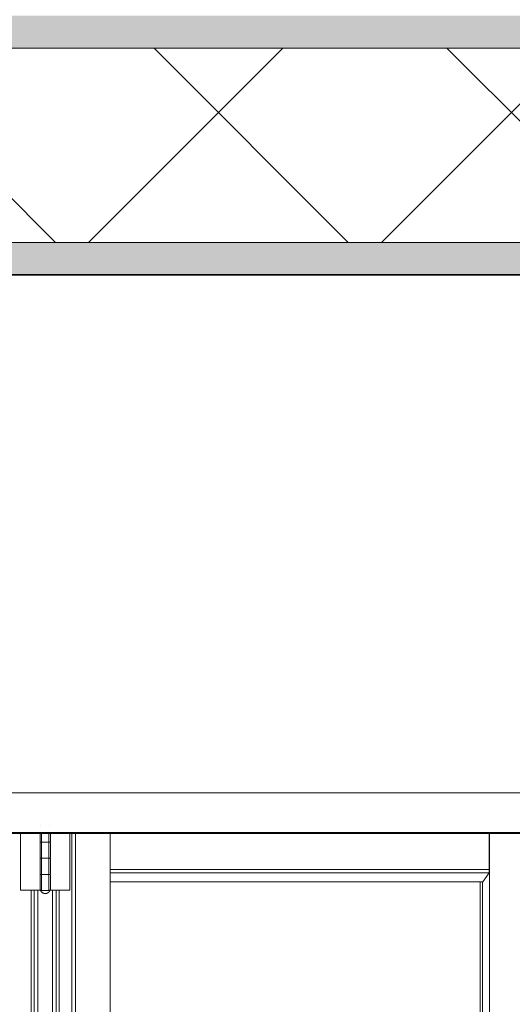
# Model space of a CAD drawing. Header units: inches. Extents: x 424 to 2043, y -237 to 445.
# Tile 873 of 965: x 879.451 to 880.212, y 227.171 to 228.691. Entities that reach past the tile are written whole.
import ezdxf

# ---------------------------------------------------------------- set-up
doc = ezdxf.new("R2010")
doc.units = ezdxf.units.IN
doc.header["$MEASUREMENT"] = 0
for name, color, linetype, lineweight in [('A-DOOR', 31, 'Continuous', 9), ('A-FLOR', 192, 'Continuous', 9), ('A-FLOR-MCUT', 51, 'Continuous', 9), ('A-FLOR-PATT', 8, 'Continuous', 35), ('A-WALL', 113, 'Continuous', 9)]:
    doc.layers.add(name, color=color, linetype=linetype, lineweight=lineweight)

# ---------------------------------------------------------------- blocks, each defined once
blk = doc.blocks.new('5-panel_Bi-fold_external_door_10806 - Type 1-V68-Section 1')
at = {"layer": 'A-DOOR'}
for p, q in [((-98.9014, 12.4), (-94.3983, 12.4)), ((-97.4029, 12.349), (-97.4029, 12.349)), ((-97.3889, 12.349), (-97.3889, 12.349)), ((-98.9014, 12.339), (-94.3983, 12.339)), ((-98.9014, 12.337), (-94.3983, 12.337)), ((-97.434, 12.25), (-97.434, 12.3378)), ((-97.4039, 12.3378), (-97.4039, 12.325)), ((-97.4017, 12.3378), (-97.4017, 12.25)), ((-97.3901, 12.25), (-97.3901, 12.3378)), ((-97.3879, 12.325), (-97.3879, 12.3378)), ((-97.3578, 12.3378), (-97.3578, 12.25)), ((-97.355, 9.6), (-97.355, 12.3378)), ((-97.3493, 12.3378), (-97.3493, 9.6)), ((-97.2956, 12.3378), (-97.2956, 9.6)), ((-96.71, 12.3381), (-96.71, 12.2816)), ((-96.7093, 9.6), (-96.7093, 12.3381)), ((-97.4039, 12.323), (-97.4039, 12.3)), ((-97.3959, 12.324), (-97.4018, 12.324)), ((-97.4018, 12.324), (-97.3959, 12.324)), ((-97.3959, 12.324), (-97.39, 12.324)), ((-97.39, 12.324), (-97.3959, 12.324)), ((-97.3879, 12.3), (-97.3879, 12.323)), ((-97.4039, 12.298), (-97.4039, 12.275)), ((-97.3959, 12.299), (-97.4018, 12.299)), ((-97.4018, 12.299), (-97.3959, 12.299)), ((-97.3959, 12.299), (-97.39, 12.299)), ((-97.39, 12.299), (-97.3959, 12.299)), ((-97.3879, 12.275), (-97.3879, 12.298)), ((-97.4039, 12.273), (-97.4039, 12.25)), ((-97.3959, 12.274), (-97.4018, 12.274)), ((-97.4018, 12.274), (-97.3959, 12.274)), ((-97.3959, 12.274), (-97.39, 12.274)), ((-97.39, 12.274), (-97.3959, 12.274)), ((-97.3879, 12.25), (-97.3879, 12.273)), ((-97.2956, 12.2816), (-96.71, 12.2816)), ((-97.2956, 12.2766), (-96.71, 12.2766)), ((-96.71, 12.2766), (-96.7198, 12.2627)), ((-96.71, 12.2816), (-96.71, 12.2766)), ((-97.2956, 12.2627), (-96.7198, 12.2627)), ((-96.724, 9.7018), (-96.724, 12.2627)), ((-96.7204, 9.7018), (-96.7204, 12.2627)), ((-97.4322, 12.25), (-97.434, 12.25)), ((-97.4301, 12.25), (-97.4322, 12.25)), ((-97.419, 12.25), (-97.4301, 12.25)), ((-97.4167, 12.25), (-97.419, 12.25)), ((-97.4177, 9.685), (-97.4177, 12.25)), ((-97.4144, 12.25), (-97.4167, 12.25)), ((-97.4128, 12.25), (-97.4144, 12.25)), ((-97.4071, 12.25), (-97.4128, 12.25)), ((-97.4128, 9.685), (-97.4128, 12.25)), ((-97.4017, 12.25), (-97.4071, 12.25)), ((-97.4071, 9.685), (-97.4071, 12.25)), ((-97.3959, 12.249), (-97.402, 12.249)), ((-97.3898, 12.249), (-97.3959, 12.249)), ((-97.3847, 12.25), (-97.3901, 12.25)), ((-97.379, 12.25), (-97.3847, 12.25)), ((-97.3847, 12.25), (-97.3847, 9.685)), ((-97.3774, 12.25), (-97.379, 12.25)), ((-97.379, 12.25), (-97.379, 9.685)), ((-97.3751, 12.25), (-97.3774, 12.25)), ((-97.3728, 12.25), (-97.3751, 12.25)), ((-97.3741, 12.25), (-97.3741, 9.685)), ((-97.3617, 12.25), (-97.3728, 12.25)), ((-97.3596, 12.25), (-97.3617, 12.25)), ((-97.3578, 12.25), (-97.3596, 12.25))]:
    blk.add_line(p, q, dxfattribs=at)
at = {"layer": 'A-DOOR', "flags": 128}
for points in [[(-97.4029, 12.324), (-97.4029, 12.324), (-97.403, 12.324), (-97.403, 12.324), (-97.4031, 12.324), (-97.4031, 12.324), (-97.4031, 12.324), (-97.4032, 12.324), (-97.4032, 12.3241), (-97.4033, 12.3241), (-97.4033, 12.3241), (-97.4033, 12.3241), (-97.4034, 12.3241), (-97.4034, 12.3241), (-97.4034, 12.3242), (-97.4035, 12.3242), (-97.4035, 12.3242), (-97.4035, 12.3242), (-97.4036, 12.3242), (-97.4036, 12.3243), (-97.4036, 12.3243), (-97.4036, 12.3243), (-97.4037, 12.3244), (-97.4037, 12.3244), (-97.4037, 12.3244), (-97.4037, 12.3245), (-97.4038, 12.3245), (-97.4038, 12.3245), (-97.4038, 12.3246), (-97.4038, 12.3246), (-97.4038, 12.3246), (-97.4038, 12.3247), (-97.4039, 12.3247), (-97.4039, 12.3248), (-97.4039, 12.3248), (-97.4039, 12.3248), (-97.4039, 12.3249), (-97.4039, 12.3249), (-97.4039, 12.3249), (-97.4039, 12.325), (-97.4039, 12.325)], [(-97.4039, 12.323), (-97.4039, 12.323), (-97.4039, 12.3231), (-97.4039, 12.3231), (-97.4039, 12.3232), (-97.4039, 12.3232), (-97.4039, 12.3232), (-97.4039, 12.3233), (-97.4038, 12.3233), (-97.4038, 12.3234), (-97.4038, 12.3234), (-97.4038, 12.3234), (-97.4038, 12.3235), (-97.4038, 12.3235), (-97.4037, 12.3235), (-97.4037, 12.3236), (-97.4037, 12.3236), (-97.4037, 12.3236), (-97.4037, 12.3237), (-97.4036, 12.3237), (-97.4036, 12.3237), (-97.4036, 12.3237), (-97.4035, 12.3238), (-97.4035, 12.3238), (-97.4035, 12.3238), (-97.4034, 12.3238), (-97.4034, 12.3239), (-97.4034, 12.3239), (-97.4033, 12.3239), (-97.4033, 12.3239), (-97.4033, 12.3239), (-97.4032, 12.3239), (-97.4032, 12.324), (-97.4031, 12.324), (-97.4031, 12.324), (-97.4031, 12.324), (-97.403, 12.324), (-97.403, 12.324), (-97.403, 12.324), (-97.4029, 12.324), (-97.4029, 12.324)], [(-97.3959, 12.324), (-97.3962, 12.324), (-97.3965, 12.324), (-97.3967, 12.324), (-97.397, 12.324), (-97.3973, 12.324), (-97.3976, 12.324), (-97.3978, 12.324), (-97.3981, 12.324), (-97.3984, 12.324), (-97.3986, 12.324), (-97.3989, 12.324), (-97.3991, 12.324), (-97.3994, 12.324), (-97.3996, 12.324), (-97.3999, 12.324), (-97.4001, 12.324), (-97.4003, 12.324), (-97.4005, 12.324), (-97.4007, 12.324), (-97.4009, 12.324), (-97.4011, 12.324), (-97.4013, 12.324), (-97.4015, 12.324), (-97.4016, 12.324), (-97.4018, 12.324), (-97.4019, 12.324), (-97.4021, 12.324), (-97.4022, 12.324), (-97.4023, 12.324), (-97.4024, 12.324), (-97.4025, 12.324), (-97.4026, 12.324), (-97.4027, 12.324), (-97.4027, 12.324), (-97.4028, 12.324), (-97.4028, 12.324), (-97.4029, 12.324), (-97.4029, 12.324), (-97.4029, 12.324)], [(-97.4029, 12.324), (-97.4029, 12.324), (-97.4029, 12.324), (-97.4028, 12.324), (-97.4028, 12.324), (-97.4028, 12.324), (-97.4027, 12.324), (-97.4026, 12.324), (-97.4025, 12.324), (-97.4025, 12.324), (-97.4023, 12.324), (-97.4022, 12.324), (-97.4021, 12.324), (-97.402, 12.324), (-97.4018, 12.324)], [(-97.3959, 12.324), (-97.3962, 12.324), (-97.3965, 12.324), (-97.3967, 12.324), (-97.397, 12.324), (-97.3973, 12.324), (-97.3976, 12.324), (-97.3978, 12.324), (-97.3981, 12.324), (-97.3984, 12.324), (-97.3986, 12.324), (-97.3989, 12.324), (-97.3991, 12.324), (-97.3994, 12.324), (-97.3996, 12.324), (-97.3999, 12.324), (-97.4001, 12.324), (-97.4003, 12.324), (-97.4005, 12.324), (-97.4007, 12.324), (-97.4009, 12.324), (-97.4011, 12.324), (-97.4013, 12.324), (-97.4015, 12.324), (-97.4016, 12.324), (-97.4018, 12.324), (-97.4019, 12.324), (-97.4021, 12.324), (-97.4022, 12.324), (-97.4023, 12.324), (-97.4024, 12.324), (-97.4025, 12.324), (-97.4026, 12.324), (-97.4027, 12.324), (-97.4027, 12.324), (-97.4028, 12.324), (-97.4028, 12.324), (-97.4029, 12.324), (-97.4029, 12.324), (-97.4029, 12.324)], [(-97.4029, 12.324), (-97.4029, 12.324), (-97.4029, 12.324), (-97.4028, 12.324), (-97.4028, 12.324), (-97.4028, 12.324), (-97.4027, 12.324), (-97.4026, 12.324), (-97.4025, 12.324), (-97.4025, 12.324), (-97.4023, 12.324), (-97.4022, 12.324), (-97.4021, 12.324), (-97.402, 12.324), (-97.4018, 12.324), (-97.4017, 12.324), (-97.4015, 12.324), (-97.4013, 12.324), (-97.4012, 12.324), (-97.401, 12.324), (-97.4008, 12.324), (-97.4006, 12.324), (-97.4004, 12.324), (-97.4001, 12.324), (-97.3999, 12.324), (-97.3997, 12.324), (-97.3994, 12.324), (-97.3992, 12.324), (-97.3989, 12.324), (-97.3987, 12.324), (-97.3984, 12.324), (-97.3982, 12.324), (-97.3979, 12.324), (-97.3976, 12.324), (-97.3974, 12.324), (-97.3971, 12.324), (-97.3968, 12.324), (-97.3965, 12.324), (-97.3963, 12.324), (-97.396, 12.324), (-97.3959, 12.324)], [(-97.4017, 12.324), (-97.4015, 12.324), (-97.4013, 12.324), (-97.4012, 12.324), (-97.401, 12.324), (-97.4008, 12.324), (-97.4006, 12.324), (-97.4004, 12.324), (-97.4001, 12.324), (-97.3999, 12.324), (-97.3997, 12.324), (-97.3994, 12.324), (-97.3992, 12.324), (-97.3989, 12.324), (-97.3987, 12.324), (-97.3984, 12.324), (-97.3982, 12.324), (-97.3979, 12.324), (-97.3976, 12.324), (-97.3974, 12.324), (-97.3971, 12.324), (-97.3968, 12.324), (-97.3965, 12.324), (-97.3963, 12.324), (-97.396, 12.324), (-97.3959, 12.324)], [(-97.3959, 12.324), (-97.3956, 12.324), (-97.3953, 12.324), (-97.3951, 12.324), (-97.3948, 12.324), (-97.3945, 12.324), (-97.3942, 12.324), (-97.394, 12.324), (-97.3937, 12.324), (-97.3934, 12.324), (-97.3932, 12.324), (-97.3929, 12.324), (-97.3927, 12.324), (-97.3924, 12.324), (-97.3922, 12.324), (-97.3919, 12.324), (-97.3917, 12.324), (-97.3915, 12.324), (-97.3913, 12.324), (-97.3911, 12.324), (-97.3909, 12.324), (-97.3907, 12.324), (-97.3905, 12.324), (-97.3903, 12.324), (-97.3902, 12.324), (-97.39, 12.324), (-97.3899, 12.324), (-97.3897, 12.324), (-97.3896, 12.324), (-97.3895, 12.324), (-97.3894, 12.324), (-97.3893, 12.324), (-97.3892, 12.324), (-97.3891, 12.324), (-97.3891, 12.324), (-97.389, 12.324), (-97.389, 12.324), (-97.3889, 12.324), (-97.3889, 12.324), (-97.3889, 12.324)], [(-97.3889, 12.324), (-97.3889, 12.324), (-97.3889, 12.324), (-97.3889, 12.324), (-97.389, 12.324), (-97.389, 12.324), (-97.3891, 12.324), (-97.3892, 12.324), (-97.3893, 12.324), (-97.3893, 12.324), (-97.3895, 12.324), (-97.3896, 12.324), (-97.3897, 12.324), (-97.3898, 12.324), (-97.39, 12.324), (-97.3901, 12.324), (-97.3903, 12.324), (-97.3905, 12.324), (-97.3906, 12.324), (-97.3908, 12.324), (-97.391, 12.324), (-97.3912, 12.324), (-97.3914, 12.324), (-97.3917, 12.324), (-97.3919, 12.324), (-97.3921, 12.324), (-97.3924, 12.324), (-97.3926, 12.324), (-97.3928, 12.324), (-97.3931, 12.324), (-97.3934, 12.324), (-97.3936, 12.324), (-97.3939, 12.324), (-97.3942, 12.324), (-97.3944, 12.324), (-97.3947, 12.324), (-97.395, 12.324), (-97.3953, 12.324), (-97.3955, 12.324), (-97.3958, 12.324), (-97.3959, 12.324)], [(-97.3959, 12.324), (-97.3956, 12.324), (-97.3953, 12.324), (-97.3951, 12.324), (-97.3948, 12.324), (-97.3945, 12.324), (-97.3942, 12.324), (-97.394, 12.324), (-97.3937, 12.324), (-97.3934, 12.324), (-97.3932, 12.324), (-97.3929, 12.324), (-97.3927, 12.324), (-97.3924, 12.324), (-97.3922, 12.324), (-97.3919, 12.324), (-97.3917, 12.324), (-97.3915, 12.324), (-97.3913, 12.324), (-97.3911, 12.324), (-97.3909, 12.324), (-97.3907, 12.324), (-97.3905, 12.324), (-97.3903, 12.324), (-97.3902, 12.324), (-97.39, 12.324), (-97.3899, 12.324), (-97.3897, 12.324), (-97.3896, 12.324), (-97.3895, 12.324), (-97.3894, 12.324), (-97.3893, 12.324), (-97.3892, 12.324), (-97.3891, 12.324), (-97.3891, 12.324), (-97.389, 12.324), (-97.389, 12.324), (-97.3889, 12.324), (-97.3889, 12.324), (-97.3889, 12.324)], [(-97.3901, 12.324), (-97.3903, 12.324), (-97.3905, 12.324), (-97.3906, 12.324), (-97.3908, 12.324), (-97.391, 12.324), (-97.3912, 12.324), (-97.3914, 12.324), (-97.3917, 12.324), (-97.3919, 12.324), (-97.3921, 12.324), (-97.3924, 12.324), (-97.3926, 12.324), (-97.3928, 12.324), (-97.3931, 12.324), (-97.3934, 12.324), (-97.3936, 12.324), (-97.3939, 12.324), (-97.3942, 12.324), (-97.3944, 12.324), (-97.3947, 12.324), (-97.395, 12.324), (-97.3953, 12.324), (-97.3955, 12.324), (-97.3958, 12.324), (-97.3959, 12.324)], [(-97.3889, 12.324), (-97.3889, 12.324), (-97.3889, 12.324), (-97.3889, 12.324), (-97.389, 12.324), (-97.389, 12.324), (-97.3891, 12.324), (-97.3892, 12.324), (-97.3893, 12.324), (-97.3893, 12.324), (-97.3895, 12.324), (-97.3896, 12.324), (-97.3897, 12.324), (-97.3898, 12.324), (-97.39, 12.324)], [(-97.3879, 12.325), (-97.3879, 12.325), (-97.3879, 12.3249), (-97.3879, 12.3249), (-97.3879, 12.3248), (-97.3879, 12.3248), (-97.3879, 12.3248), (-97.3879, 12.3247), (-97.388, 12.3247), (-97.388, 12.3246), (-97.388, 12.3246), (-97.388, 12.3246), (-97.388, 12.3245), (-97.388, 12.3245), (-97.3881, 12.3245), (-97.3881, 12.3244), (-97.3881, 12.3244), (-97.3881, 12.3244), (-97.3881, 12.3243), (-97.3882, 12.3243), (-97.3882, 12.3243), (-97.3882, 12.3243), (-97.3883, 12.3242), (-97.3883, 12.3242), (-97.3883, 12.3242), (-97.3884, 12.3242), (-97.3884, 12.3241), (-97.3884, 12.3241), (-97.3885, 12.3241), (-97.3885, 12.3241), (-97.3885, 12.3241), (-97.3886, 12.3241), (-97.3886, 12.324), (-97.3887, 12.324), (-97.3887, 12.324), (-97.3887, 12.324), (-97.3888, 12.324), (-97.3888, 12.324), (-97.3888, 12.324), (-97.3889, 12.324), (-97.3889, 12.324)], [(-97.3889, 12.324), (-97.3889, 12.324), (-97.3888, 12.324), (-97.3888, 12.324), (-97.3887, 12.324), (-97.3887, 12.324), (-97.3887, 12.324), (-97.3886, 12.324), (-97.3886, 12.3239), (-97.3885, 12.3239), (-97.3885, 12.3239), (-97.3885, 12.3239), (-97.3884, 12.3239), (-97.3884, 12.3239), (-97.3884, 12.3238), (-97.3883, 12.3238), (-97.3883, 12.3238), (-97.3883, 12.3238), (-97.3882, 12.3238), (-97.3882, 12.3237), (-97.3882, 12.3237), (-97.3882, 12.3237), (-97.3881, 12.3236), (-97.3881, 12.3236), (-97.3881, 12.3236), (-97.3881, 12.3235), (-97.388, 12.3235), (-97.388, 12.3235), (-97.388, 12.3234), (-97.388, 12.3234), (-97.388, 12.3234), (-97.388, 12.3233), (-97.3879, 12.3233), (-97.3879, 12.3232), (-97.3879, 12.3232), (-97.3879, 12.3232), (-97.3879, 12.3231), (-97.3879, 12.3231), (-97.3879, 12.3231), (-97.3879, 12.323), (-97.3879, 12.323)], [(-97.4029, 12.299), (-97.4029, 12.299), (-97.403, 12.299), (-97.403, 12.299), (-97.4031, 12.299), (-97.4031, 12.299), (-97.4031, 12.299), (-97.4032, 12.299), (-97.4032, 12.2991), (-97.4033, 12.2991), (-97.4033, 12.2991), (-97.4033, 12.2991), (-97.4034, 12.2991), (-97.4034, 12.2991), (-97.4034, 12.2992), (-97.4035, 12.2992), (-97.4035, 12.2992), (-97.4035, 12.2992), (-97.4036, 12.2992), (-97.4036, 12.2993), (-97.4036, 12.2993), (-97.4036, 12.2993), (-97.4037, 12.2994), (-97.4037, 12.2994), (-97.4037, 12.2994), (-97.4037, 12.2995), (-97.4038, 12.2995), (-97.4038, 12.2995), (-97.4038, 12.2996), (-97.4038, 12.2996), (-97.4038, 12.2996), (-97.4038, 12.2997), (-97.4039, 12.2997), (-97.4039, 12.2998), (-97.4039, 12.2998), (-97.4039, 12.2998), (-97.4039, 12.2999), (-97.4039, 12.2999), (-97.4039, 12.2999), (-97.4039, 12.3), (-97.4039, 12.3)], [(-97.4039, 12.298), (-97.4039, 12.298), (-97.4039, 12.2981), (-97.4039, 12.2981), (-97.4039, 12.2982), (-97.4039, 12.2982), (-97.4039, 12.2982), (-97.4039, 12.2983), (-97.4038, 12.2983), (-97.4038, 12.2984), (-97.4038, 12.2984), (-97.4038, 12.2984), (-97.4038, 12.2985), (-97.4038, 12.2985), (-97.4037, 12.2985), (-97.4037, 12.2986), (-97.4037, 12.2986), (-97.4037, 12.2986), (-97.4037, 12.2987), (-97.4036, 12.2987), (-97.4036, 12.2987), (-97.4036, 12.2987), (-97.4035, 12.2988), (-97.4035, 12.2988), (-97.4035, 12.2988), (-97.4034, 12.2988), (-97.4034, 12.2989), (-97.4034, 12.2989), (-97.4033, 12.2989), (-97.4033, 12.2989), (-97.4033, 12.2989), (-97.4032, 12.2989), (-97.4032, 12.299), (-97.4031, 12.299), (-97.4031, 12.299), (-97.4031, 12.299), (-97.403, 12.299), (-97.403, 12.299), (-97.403, 12.299), (-97.4029, 12.299), (-97.4029, 12.299)], [(-97.3959, 12.299), (-97.3962, 12.299), (-97.3965, 12.299), (-97.3967, 12.299), (-97.397, 12.299), (-97.3973, 12.299), (-97.3976, 12.299), (-97.3978, 12.299), (-97.3981, 12.299), (-97.3984, 12.299), (-97.3986, 12.299), (-97.3989, 12.299), (-97.3991, 12.299), (-97.3994, 12.299), (-97.3996, 12.299), (-97.3999, 12.299), (-97.4001, 12.299), (-97.4003, 12.299), (-97.4005, 12.299), (-97.4007, 12.299), (-97.4009, 12.299), (-97.4011, 12.299), (-97.4013, 12.299), (-97.4015, 12.299), (-97.4016, 12.299), (-97.4018, 12.299), (-97.4019, 12.299), (-97.4021, 12.299), (-97.4022, 12.299), (-97.4023, 12.299), (-97.4024, 12.299), (-97.4025, 12.299), (-97.4026, 12.299), (-97.4027, 12.299), (-97.4027, 12.299), (-97.4028, 12.299), (-97.4028, 12.299), (-97.4029, 12.299), (-97.4029, 12.299), (-97.4029, 12.299)], [(-97.4029, 12.299), (-97.4029, 12.299), (-97.4029, 12.299), (-97.4028, 12.299), (-97.4028, 12.299), (-97.4028, 12.299), (-97.4027, 12.299), (-97.4026, 12.299), (-97.4025, 12.299), (-97.4025, 12.299), (-97.4023, 12.299), (-97.4022, 12.299), (-97.4021, 12.299), (-97.402, 12.299), (-97.4018, 12.299)], [(-97.3959, 12.299), (-97.3962, 12.299), (-97.3965, 12.299), (-97.3967, 12.299), (-97.397, 12.299), (-97.3973, 12.299), (-97.3976, 12.299), (-97.3978, 12.299), (-97.3981, 12.299), (-97.3984, 12.299), (-97.3986, 12.299), (-97.3989, 12.299), (-97.3991, 12.299), (-97.3994, 12.299), (-97.3996, 12.299), (-97.3999, 12.299), (-97.4001, 12.299), (-97.4003, 12.299), (-97.4005, 12.299), (-97.4007, 12.299), (-97.4009, 12.299), (-97.4011, 12.299), (-97.4013, 12.299), (-97.4015, 12.299), (-97.4016, 12.299), (-97.4018, 12.299), (-97.4019, 12.299), (-97.4021, 12.299), (-97.4022, 12.299), (-97.4023, 12.299), (-97.4024, 12.299), (-97.4025, 12.299), (-97.4026, 12.299), (-97.4027, 12.299), (-97.4027, 12.299), (-97.4028, 12.299), (-97.4028, 12.299), (-97.4029, 12.299), (-97.4029, 12.299), (-97.4029, 12.299)], [(-97.4029, 12.299), (-97.4029, 12.299), (-97.4029, 12.299), (-97.4028, 12.299), (-97.4028, 12.299), (-97.4028, 12.299), (-97.4027, 12.299), (-97.4026, 12.299), (-97.4025, 12.299), (-97.4025, 12.299), (-97.4023, 12.299), (-97.4022, 12.299), (-97.4021, 12.299), (-97.402, 12.299), (-97.4018, 12.299), (-97.4017, 12.299), (-97.4015, 12.299), (-97.4013, 12.299), (-97.4012, 12.299), (-97.401, 12.299), (-97.4008, 12.299), (-97.4006, 12.299), (-97.4004, 12.299), (-97.4001, 12.299), (-97.3999, 12.299), (-97.3997, 12.299), (-97.3994, 12.299), (-97.3992, 12.299), (-97.3989, 12.299), (-97.3987, 12.299), (-97.3984, 12.299), (-97.3982, 12.299), (-97.3979, 12.299), (-97.3976, 12.299), (-97.3974, 12.299), (-97.3971, 12.299), (-97.3968, 12.299), (-97.3965, 12.299), (-97.3963, 12.299), (-97.396, 12.299), (-97.3959, 12.299)], [(-97.4017, 12.299), (-97.4015, 12.299), (-97.4013, 12.299), (-97.4012, 12.299), (-97.401, 12.299), (-97.4008, 12.299), (-97.4006, 12.299), (-97.4004, 12.299), (-97.4001, 12.299), (-97.3999, 12.299), (-97.3997, 12.299), (-97.3994, 12.299), (-97.3992, 12.299), (-97.3989, 12.299), (-97.3987, 12.299), (-97.3984, 12.299), (-97.3982, 12.299), (-97.3979, 12.299), (-97.3976, 12.299), (-97.3974, 12.299), (-97.3971, 12.299), (-97.3968, 12.299), (-97.3965, 12.299), (-97.3963, 12.299), (-97.396, 12.299), (-97.3959, 12.299)], [(-97.3959, 12.299), (-97.3956, 12.299), (-97.3953, 12.299), (-97.3951, 12.299), (-97.3948, 12.299), (-97.3945, 12.299), (-97.3942, 12.299), (-97.394, 12.299), (-97.3937, 12.299), (-97.3934, 12.299), (-97.3932, 12.299), (-97.3929, 12.299), (-97.3927, 12.299), (-97.3924, 12.299), (-97.3922, 12.299), (-97.3919, 12.299), (-97.3917, 12.299), (-97.3915, 12.299), (-97.3913, 12.299), (-97.3911, 12.299), (-97.3909, 12.299), (-97.3907, 12.299), (-97.3905, 12.299), (-97.3903, 12.299), (-97.3902, 12.299), (-97.39, 12.299), (-97.3899, 12.299), (-97.3897, 12.299), (-97.3896, 12.299), (-97.3895, 12.299), (-97.3894, 12.299), (-97.3893, 12.299), (-97.3892, 12.299), (-97.3891, 12.299), (-97.3891, 12.299), (-97.389, 12.299), (-97.389, 12.299), (-97.3889, 12.299), (-97.3889, 12.299), (-97.3889, 12.299)], [(-97.3889, 12.299), (-97.3889, 12.299), (-97.3889, 12.299), (-97.3889, 12.299), (-97.389, 12.299), (-97.389, 12.299), (-97.3891, 12.299), (-97.3892, 12.299), (-97.3893, 12.299), (-97.3893, 12.299), (-97.3895, 12.299), (-97.3896, 12.299), (-97.3897, 12.299), (-97.3898, 12.299), (-97.39, 12.299), (-97.3901, 12.299), (-97.3903, 12.299), (-97.3905, 12.299), (-97.3906, 12.299), (-97.3908, 12.299), (-97.391, 12.299), (-97.3912, 12.299), (-97.3914, 12.299), (-97.3917, 12.299), (-97.3919, 12.299), (-97.3921, 12.299), (-97.3924, 12.299), (-97.3926, 12.299), (-97.3928, 12.299), (-97.3931, 12.299), (-97.3934, 12.299), (-97.3936, 12.299), (-97.3939, 12.299), (-97.3942, 12.299), (-97.3944, 12.299), (-97.3947, 12.299), (-97.395, 12.299), (-97.3953, 12.299), (-97.3955, 12.299), (-97.3958, 12.299), (-97.3959, 12.299)], [(-97.3959, 12.299), (-97.3956, 12.299), (-97.3953, 12.299), (-97.3951, 12.299), (-97.3948, 12.299), (-97.3945, 12.299), (-97.3942, 12.299), (-97.394, 12.299), (-97.3937, 12.299), (-97.3934, 12.299), (-97.3932, 12.299), (-97.3929, 12.299), (-97.3927, 12.299), (-97.3924, 12.299), (-97.3922, 12.299), (-97.3919, 12.299), (-97.3917, 12.299), (-97.3915, 12.299), (-97.3913, 12.299), (-97.3911, 12.299), (-97.3909, 12.299), (-97.3907, 12.299), (-97.3905, 12.299), (-97.3903, 12.299), (-97.3902, 12.299), (-97.39, 12.299), (-97.3899, 12.299), (-97.3897, 12.299), (-97.3896, 12.299), (-97.3895, 12.299), (-97.3894, 12.299), (-97.3893, 12.299), (-97.3892, 12.299), (-97.3891, 12.299), (-97.3891, 12.299), (-97.389, 12.299), (-97.389, 12.299), (-97.3889, 12.299), (-97.3889, 12.299), (-97.3889, 12.299)], [(-97.3901, 12.299), (-97.3903, 12.299), (-97.3905, 12.299), (-97.3906, 12.299), (-97.3908, 12.299), (-97.391, 12.299), (-97.3912, 12.299), (-97.3914, 12.299), (-97.3917, 12.299), (-97.3919, 12.299), (-97.3921, 12.299), (-97.3924, 12.299), (-97.3926, 12.299), (-97.3928, 12.299), (-97.3931, 12.299), (-97.3934, 12.299), (-97.3936, 12.299), (-97.3939, 12.299), (-97.3942, 12.299), (-97.3944, 12.299), (-97.3947, 12.299), (-97.395, 12.299), (-97.3953, 12.299), (-97.3955, 12.299), (-97.3958, 12.299), (-97.3959, 12.299)], [(-97.3889, 12.299), (-97.3889, 12.299), (-97.3889, 12.299), (-97.3889, 12.299), (-97.389, 12.299), (-97.389, 12.299), (-97.3891, 12.299), (-97.3892, 12.299), (-97.3893, 12.299), (-97.3893, 12.299), (-97.3895, 12.299), (-97.3896, 12.299), (-97.3897, 12.299), (-97.3898, 12.299), (-97.39, 12.299)], [(-97.3879, 12.3), (-97.3879, 12.3), (-97.3879, 12.2999), (-97.3879, 12.2999), (-97.3879, 12.2998), (-97.3879, 12.2998), (-97.3879, 12.2998), (-97.3879, 12.2997), (-97.388, 12.2997), (-97.388, 12.2996), (-97.388, 12.2996), (-97.388, 12.2996), (-97.388, 12.2995), (-97.388, 12.2995), (-97.3881, 12.2995), (-97.3881, 12.2994), (-97.3881, 12.2994), (-97.3881, 12.2994), (-97.3881, 12.2993), (-97.3882, 12.2993), (-97.3882, 12.2993), (-97.3882, 12.2993), (-97.3883, 12.2992), (-97.3883, 12.2992), (-97.3883, 12.2992), (-97.3884, 12.2992), (-97.3884, 12.2991), (-97.3884, 12.2991), (-97.3885, 12.2991), (-97.3885, 12.2991), (-97.3885, 12.2991), (-97.3886, 12.2991), (-97.3886, 12.299), (-97.3887, 12.299), (-97.3887, 12.299), (-97.3887, 12.299), (-97.3888, 12.299), (-97.3888, 12.299), (-97.3888, 12.299), (-97.3889, 12.299), (-97.3889, 12.299)], [(-97.3889, 12.299), (-97.3889, 12.299), (-97.3888, 12.299), (-97.3888, 12.299), (-97.3887, 12.299), (-97.3887, 12.299), (-97.3887, 12.299), (-97.3886, 12.299), (-97.3886, 12.2989), (-97.3885, 12.2989), (-97.3885, 12.2989), (-97.3885, 12.2989), (-97.3884, 12.2989), (-97.3884, 12.2989), (-97.3884, 12.2988), (-97.3883, 12.2988), (-97.3883, 12.2988), (-97.3883, 12.2988), (-97.3882, 12.2988), (-97.3882, 12.2987), (-97.3882, 12.2987), (-97.3882, 12.2987), (-97.3881, 12.2986), (-97.3881, 12.2986), (-97.3881, 12.2986), (-97.3881, 12.2985), (-97.388, 12.2985), (-97.388, 12.2985), (-97.388, 12.2984), (-97.388, 12.2984), (-97.388, 12.2984), (-97.388, 12.2983), (-97.3879, 12.2983), (-97.3879, 12.2982), (-97.3879, 12.2982), (-97.3879, 12.2982), (-97.3879, 12.2981), (-97.3879, 12.2981), (-97.3879, 12.2981), (-97.3879, 12.298), (-97.3879, 12.298)], [(-97.4029, 12.274), (-97.4029, 12.274), (-97.403, 12.274), (-97.403, 12.274), (-97.4031, 12.274), (-97.4031, 12.274), (-97.4031, 12.274), (-97.4032, 12.274), (-97.4032, 12.2741), (-97.4033, 12.2741), (-97.4033, 12.2741), (-97.4033, 12.2741), (-97.4034, 12.2741), (-97.4034, 12.2741), (-97.4034, 12.2742), (-97.4035, 12.2742), (-97.4035, 12.2742), (-97.4035, 12.2742), (-97.4036, 12.2742), (-97.4036, 12.2743), (-97.4036, 12.2743), (-97.4036, 12.2743), (-97.4037, 12.2744), (-97.4037, 12.2744), (-97.4037, 12.2744), (-97.4037, 12.2745), (-97.4038, 12.2745), (-97.4038, 12.2745), (-97.4038, 12.2746), (-97.4038, 12.2746), (-97.4038, 12.2746), (-97.4038, 12.2747), (-97.4039, 12.2747), (-97.4039, 12.2748), (-97.4039, 12.2748), (-97.4039, 12.2748), (-97.4039, 12.2749), (-97.4039, 12.2749), (-97.4039, 12.2749), (-97.4039, 12.275), (-97.4039, 12.275)], [(-97.4039, 12.273), (-97.4039, 12.273), (-97.4039, 12.2731), (-97.4039, 12.2731), (-97.4039, 12.2732), (-97.4039, 12.2732), (-97.4039, 12.2732), (-97.4039, 12.2733), (-97.4038, 12.2733), (-97.4038, 12.2734), (-97.4038, 12.2734), (-97.4038, 12.2734), (-97.4038, 12.2735), (-97.4038, 12.2735), (-97.4037, 12.2735), (-97.4037, 12.2736), (-97.4037, 12.2736), (-97.4037, 12.2736), (-97.4037, 12.2737), (-97.4036, 12.2737), (-97.4036, 12.2737), (-97.4036, 12.2737), (-97.4035, 12.2738), (-97.4035, 12.2738), (-97.4035, 12.2738), (-97.4034, 12.2738), (-97.4034, 12.2739), (-97.4034, 12.2739), (-97.4033, 12.2739), (-97.4033, 12.2739), (-97.4033, 12.2739), (-97.4032, 12.2739), (-97.4032, 12.274), (-97.4031, 12.274), (-97.4031, 12.274), (-97.4031, 12.274), (-97.403, 12.274), (-97.403, 12.274), (-97.403, 12.274), (-97.4029, 12.274), (-97.4029, 12.274)], [(-97.3959, 12.274), (-97.3962, 12.274), (-97.3965, 12.274), (-97.3967, 12.274), (-97.397, 12.274), (-97.3973, 12.274), (-97.3976, 12.274), (-97.3978, 12.274), (-97.3981, 12.274), (-97.3984, 12.274), (-97.3986, 12.274), (-97.3989, 12.274), (-97.3991, 12.274), (-97.3994, 12.274), (-97.3996, 12.274), (-97.3999, 12.274), (-97.4001, 12.274), (-97.4003, 12.274), (-97.4005, 12.274), (-97.4007, 12.274), (-97.4009, 12.274), (-97.4011, 12.274), (-97.4013, 12.274), (-97.4015, 12.274), (-97.4016, 12.274), (-97.4018, 12.274), (-97.4019, 12.274), (-97.4021, 12.274), (-97.4022, 12.274), (-97.4023, 12.274), (-97.4024, 12.274), (-97.4025, 12.274), (-97.4026, 12.274), (-97.4027, 12.274), (-97.4027, 12.274), (-97.4028, 12.274), (-97.4028, 12.274), (-97.4029, 12.274), (-97.4029, 12.274), (-97.4029, 12.274)], [(-97.4029, 12.274), (-97.4029, 12.274), (-97.4029, 12.274), (-97.4028, 12.274), (-97.4028, 12.274), (-97.4028, 12.274), (-97.4027, 12.274), (-97.4026, 12.274), (-97.4025, 12.274), (-97.4025, 12.274), (-97.4023, 12.274), (-97.4022, 12.274), (-97.4021, 12.274), (-97.402, 12.274), (-97.4018, 12.274)], [(-97.3959, 12.274), (-97.3962, 12.274), (-97.3965, 12.274), (-97.3967, 12.274), (-97.397, 12.274), (-97.3973, 12.274), (-97.3976, 12.274), (-97.3978, 12.274), (-97.3981, 12.274), (-97.3984, 12.274), (-97.3986, 12.274), (-97.3989, 12.274), (-97.3991, 12.274), (-97.3994, 12.274), (-97.3996, 12.274), (-97.3999, 12.274), (-97.4001, 12.274), (-97.4003, 12.274), (-97.4005, 12.274), (-97.4007, 12.274), (-97.4009, 12.274), (-97.4011, 12.274), (-97.4013, 12.274), (-97.4015, 12.274), (-97.4016, 12.274), (-97.4018, 12.274), (-97.4019, 12.274), (-97.4021, 12.274), (-97.4022, 12.274), (-97.4023, 12.274), (-97.4024, 12.274), (-97.4025, 12.274), (-97.4026, 12.274), (-97.4027, 12.274), (-97.4027, 12.274), (-97.4028, 12.274), (-97.4028, 12.274), (-97.4029, 12.274), (-97.4029, 12.274), (-97.4029, 12.274)], [(-97.4029, 12.274), (-97.4029, 12.274), (-97.4029, 12.274), (-97.4028, 12.274), (-97.4028, 12.274), (-97.4028, 12.274), (-97.4027, 12.274), (-97.4026, 12.274), (-97.4025, 12.274), (-97.4025, 12.274), (-97.4023, 12.274), (-97.4022, 12.274), (-97.4021, 12.274), (-97.402, 12.274), (-97.4018, 12.274), (-97.4017, 12.274), (-97.4015, 12.274), (-97.4013, 12.274), (-97.4012, 12.274), (-97.401, 12.274), (-97.4008, 12.274), (-97.4006, 12.274), (-97.4004, 12.274), (-97.4001, 12.274), (-97.3999, 12.274), (-97.3997, 12.274), (-97.3994, 12.274), (-97.3992, 12.274), (-97.3989, 12.274), (-97.3987, 12.274), (-97.3984, 12.274), (-97.3982, 12.274), (-97.3979, 12.274), (-97.3976, 12.274), (-97.3974, 12.274), (-97.3971, 12.274), (-97.3968, 12.274), (-97.3965, 12.274), (-97.3963, 12.274), (-97.396, 12.274), (-97.3959, 12.274)], [(-97.4017, 12.274), (-97.4015, 12.274), (-97.4013, 12.274), (-97.4012, 12.274), (-97.401, 12.274), (-97.4008, 12.274), (-97.4006, 12.274), (-97.4004, 12.274), (-97.4001, 12.274), (-97.3999, 12.274), (-97.3997, 12.274), (-97.3994, 12.274), (-97.3992, 12.274), (-97.3989, 12.274), (-97.3987, 12.274), (-97.3984, 12.274), (-97.3982, 12.274), (-97.3979, 12.274), (-97.3976, 12.274), (-97.3974, 12.274), (-97.3971, 12.274), (-97.3968, 12.274), (-97.3965, 12.274), (-97.3963, 12.274), (-97.396, 12.274), (-97.3959, 12.274)], [(-97.3959, 12.274), (-97.3956, 12.274), (-97.3953, 12.274), (-97.3951, 12.274), (-97.3948, 12.274), (-97.3945, 12.274), (-97.3942, 12.274), (-97.394, 12.274), (-97.3937, 12.274), (-97.3934, 12.274), (-97.3932, 12.274), (-97.3929, 12.274), (-97.3927, 12.274), (-97.3924, 12.274), (-97.3922, 12.274), (-97.3919, 12.274), (-97.3917, 12.274), (-97.3915, 12.274), (-97.3913, 12.274), (-97.3911, 12.274), (-97.3909, 12.274), (-97.3907, 12.274), (-97.3905, 12.274), (-97.3903, 12.274), (-97.3902, 12.274), (-97.39, 12.274), (-97.3899, 12.274), (-97.3897, 12.274), (-97.3896, 12.274), (-97.3895, 12.274), (-97.3894, 12.274), (-97.3893, 12.274), (-97.3892, 12.274), (-97.3891, 12.274), (-97.3891, 12.274), (-97.389, 12.274), (-97.389, 12.274), (-97.3889, 12.274), (-97.3889, 12.274), (-97.3889, 12.274)], [(-97.3889, 12.274), (-97.3889, 12.274), (-97.3889, 12.274), (-97.3889, 12.274), (-97.389, 12.274), (-97.389, 12.274), (-97.3891, 12.274), (-97.3892, 12.274), (-97.3893, 12.274), (-97.3893, 12.274), (-97.3895, 12.274), (-97.3896, 12.274), (-97.3897, 12.274), (-97.3898, 12.274), (-97.39, 12.274), (-97.3901, 12.274), (-97.3903, 12.274), (-97.3905, 12.274), (-97.3906, 12.274), (-97.3908, 12.274), (-97.391, 12.274), (-97.3912, 12.274), (-97.3914, 12.274), (-97.3917, 12.274), (-97.3919, 12.274), (-97.3921, 12.274), (-97.3924, 12.274), (-97.3926, 12.274), (-97.3928, 12.274), (-97.3931, 12.274), (-97.3934, 12.274), (-97.3936, 12.274), (-97.3939, 12.274), (-97.3942, 12.274), (-97.3944, 12.274), (-97.3947, 12.274), (-97.395, 12.274), (-97.3953, 12.274), (-97.3955, 12.274), (-97.3958, 12.274), (-97.3959, 12.274)], [(-97.3959, 12.274), (-97.3956, 12.274), (-97.3953, 12.274), (-97.3951, 12.274), (-97.3948, 12.274), (-97.3945, 12.274), (-97.3942, 12.274), (-97.394, 12.274), (-97.3937, 12.274), (-97.3934, 12.274), (-97.3932, 12.274), (-97.3929, 12.274), (-97.3927, 12.274), (-97.3924, 12.274), (-97.3922, 12.274), (-97.3919, 12.274), (-97.3917, 12.274), (-97.3915, 12.274), (-97.3913, 12.274), (-97.3911, 12.274), (-97.3909, 12.274), (-97.3907, 12.274), (-97.3905, 12.274), (-97.3903, 12.274), (-97.3902, 12.274), (-97.39, 12.274), (-97.3899, 12.274), (-97.3897, 12.274), (-97.3896, 12.274), (-97.3895, 12.274), (-97.3894, 12.274), (-97.3893, 12.274), (-97.3892, 12.274), (-97.3891, 12.274), (-97.3891, 12.274), (-97.389, 12.274), (-97.389, 12.274), (-97.3889, 12.274), (-97.3889, 12.274), (-97.3889, 12.274)], [(-97.3901, 12.274), (-97.3903, 12.274), (-97.3905, 12.274), (-97.3906, 12.274), (-97.3908, 12.274), (-97.391, 12.274), (-97.3912, 12.274), (-97.3914, 12.274), (-97.3917, 12.274), (-97.3919, 12.274), (-97.3921, 12.274), (-97.3924, 12.274), (-97.3926, 12.274), (-97.3928, 12.274), (-97.3931, 12.274), (-97.3934, 12.274), (-97.3936, 12.274), (-97.3939, 12.274), (-97.3942, 12.274), (-97.3944, 12.274), (-97.3947, 12.274), (-97.395, 12.274), (-97.3953, 12.274), (-97.3955, 12.274), (-97.3958, 12.274), (-97.3959, 12.274)], [(-97.3889, 12.274), (-97.3889, 12.274), (-97.3889, 12.274), (-97.3889, 12.274), (-97.389, 12.274), (-97.389, 12.274), (-97.3891, 12.274), (-97.3892, 12.274), (-97.3893, 12.274), (-97.3893, 12.274), (-97.3895, 12.274), (-97.3896, 12.274), (-97.3897, 12.274), (-97.3898, 12.274), (-97.39, 12.274)], [(-97.3879, 12.275), (-97.3879, 12.275), (-97.3879, 12.2749), (-97.3879, 12.2749), (-97.3879, 12.2748), (-97.3879, 12.2748), (-97.3879, 12.2748), (-97.3879, 12.2747), (-97.388, 12.2747), (-97.388, 12.2746), (-97.388, 12.2746), (-97.388, 12.2746), (-97.388, 12.2745), (-97.388, 12.2745), (-97.3881, 12.2745), (-97.3881, 12.2744), (-97.3881, 12.2744), (-97.3881, 12.2744), (-97.3881, 12.2743), (-97.3882, 12.2743), (-97.3882, 12.2743), (-97.3882, 12.2743), (-97.3883, 12.2742), (-97.3883, 12.2742), (-97.3883, 12.2742), (-97.3884, 12.2742), (-97.3884, 12.2741), (-97.3884, 12.2741), (-97.3885, 12.2741), (-97.3885, 12.2741), (-97.3885, 12.2741), (-97.3886, 12.2741), (-97.3886, 12.274), (-97.3887, 12.274), (-97.3887, 12.274), (-97.3887, 12.274), (-97.3888, 12.274), (-97.3888, 12.274), (-97.3888, 12.274), (-97.3889, 12.274), (-97.3889, 12.274)], [(-97.3889, 12.274), (-97.3889, 12.274), (-97.3888, 12.274), (-97.3888, 12.274), (-97.3887, 12.274), (-97.3887, 12.274), (-97.3887, 12.274), (-97.3886, 12.274), (-97.3886, 12.2739), (-97.3885, 12.2739), (-97.3885, 12.2739), (-97.3885, 12.2739), (-97.3884, 12.2739), (-97.3884, 12.2739), (-97.3884, 12.2738), (-97.3883, 12.2738), (-97.3883, 12.2738), (-97.3883, 12.2738), (-97.3882, 12.2738), (-97.3882, 12.2737), (-97.3882, 12.2737), (-97.3882, 12.2737), (-97.3881, 12.2736), (-97.3881, 12.2736), (-97.3881, 12.2736), (-97.3881, 12.2735), (-97.388, 12.2735), (-97.388, 12.2735), (-97.388, 12.2734), (-97.388, 12.2734), (-97.388, 12.2734), (-97.388, 12.2733), (-97.3879, 12.2733), (-97.3879, 12.2732), (-97.3879, 12.2732), (-97.3879, 12.2732), (-97.3879, 12.2731), (-97.3879, 12.2731), (-97.3879, 12.2731), (-97.3879, 12.273), (-97.3879, 12.273)], [(-97.4029, 12.249), (-97.4029, 12.249), (-97.403, 12.249), (-97.403, 12.249), (-97.4031, 12.249), (-97.4031, 12.249), (-97.4031, 12.249), (-97.4032, 12.249), (-97.4032, 12.2491), (-97.4033, 12.2491), (-97.4033, 12.2491), (-97.4033, 12.2491), (-97.4034, 12.2491), (-97.4034, 12.2491), (-97.4034, 12.2492), (-97.4035, 12.2492), (-97.4035, 12.2492), (-97.4035, 12.2492), (-97.4036, 12.2492), (-97.4036, 12.2493), (-97.4036, 12.2493), (-97.4036, 12.2493), (-97.4037, 12.2494), (-97.4037, 12.2494), (-97.4037, 12.2494), (-97.4037, 12.2495), (-97.4038, 12.2495), (-97.4038, 12.2495), (-97.4038, 12.2496), (-97.4038, 12.2496), (-97.4038, 12.2496), (-97.4038, 12.2497), (-97.4039, 12.2497), (-97.4039, 12.2498), (-97.4039, 12.2498), (-97.4039, 12.2498), (-97.4039, 12.2499), (-97.4039, 12.2499), (-97.4039, 12.2499), (-97.4039, 12.25), (-97.4039, 12.25)], [(-97.3959, 12.2445), (-97.3962, 12.2445), (-97.3965, 12.2445), (-97.3968, 12.2446), (-97.3971, 12.2446), (-97.3974, 12.2447), (-97.3977, 12.2447), (-97.398, 12.2448), (-97.3983, 12.2449), (-97.3986, 12.245), (-97.3989, 12.2451), (-97.3992, 12.2452), (-97.3995, 12.2454), (-97.3997, 12.2455), (-97.4, 12.2457), (-97.4002, 12.2458), (-97.4005, 12.246), (-97.4007, 12.2462), (-97.401, 12.2464), (-97.4012, 12.2466), (-97.4014, 12.2468), (-97.4016, 12.2471), (-97.4018, 12.2473), (-97.402, 12.2475), (-97.4022, 12.2478), (-97.4024, 12.248), (-97.4025, 12.2483), (-97.4027, 12.2486), (-97.4028, 12.2488), (-97.4029, 12.249)], [(-97.4015, 12.249), (-97.4016, 12.249), (-97.4018, 12.249), (-97.4019, 12.249), (-97.4021, 12.249), (-97.4022, 12.249), (-97.4023, 12.249), (-97.4024, 12.249), (-97.4025, 12.249), (-97.4026, 12.249), (-97.4027, 12.249), (-97.4027, 12.249), (-97.4028, 12.249), (-97.4028, 12.249), (-97.4029, 12.249), (-97.4029, 12.249), (-97.4029, 12.249)], [(-97.4029, 12.249), (-97.4029, 12.249), (-97.4029, 12.249), (-97.4028, 12.249), (-97.4028, 12.249), (-97.4028, 12.249), (-97.4027, 12.249), (-97.4026, 12.249), (-97.4025, 12.249), (-97.4025, 12.249), (-97.4023, 12.249), (-97.4022, 12.249), (-97.4021, 12.249), (-97.402, 12.249), (-97.4018, 12.249), (-97.4017, 12.249), (-97.4015, 12.249), (-97.4013, 12.249), (-97.4012, 12.249), (-97.401, 12.249), (-97.4008, 12.249), (-97.4006, 12.249), (-97.4004, 12.249), (-97.4001, 12.249), (-97.3999, 12.249), (-97.3997, 12.249), (-97.3994, 12.249), (-97.3992, 12.249), (-97.3989, 12.249), (-97.3987, 12.249), (-97.3984, 12.249), (-97.3982, 12.249), (-97.3979, 12.249), (-97.3976, 12.249), (-97.3974, 12.249), (-97.3971, 12.249), (-97.3968, 12.249), (-97.3965, 12.249), (-97.3963, 12.249), (-97.396, 12.249), (-97.3959, 12.249)], [(-97.3889, 12.249), (-97.389, 12.2487), (-97.3892, 12.2485), (-97.3893, 12.2482), (-97.3895, 12.2479), (-97.3897, 12.2477), (-97.3899, 12.2474), (-97.3901, 12.2472), (-97.3903, 12.247), (-97.3905, 12.2467), (-97.3907, 12.2465), (-97.3909, 12.2463), (-97.3912, 12.2461), (-97.3914, 12.2459), (-97.3917, 12.2458), (-97.3919, 12.2456), (-97.3922, 12.2455), (-97.3925, 12.2453), (-97.3927, 12.2452), (-97.393, 12.2451), (-97.3933, 12.2449), (-97.3936, 12.2448), (-97.3939, 12.2448), (-97.3942, 12.2447), (-97.3945, 12.2446), (-97.3948, 12.2446), (-97.3951, 12.2445), (-97.3954, 12.2445), (-97.3957, 12.2445), (-97.3959, 12.2445)], [(-97.3959, 12.249), (-97.3956, 12.249), (-97.3953, 12.249), (-97.3951, 12.249), (-97.3948, 12.249), (-97.3945, 12.249), (-97.3942, 12.249), (-97.394, 12.249), (-97.3937, 12.249), (-97.3934, 12.249), (-97.3932, 12.249), (-97.3929, 12.249), (-97.3927, 12.249), (-97.3924, 12.249), (-97.3922, 12.249), (-97.3919, 12.249), (-97.3917, 12.249), (-97.3915, 12.249), (-97.3913, 12.249), (-97.3911, 12.249), (-97.3909, 12.249), (-97.3907, 12.249), (-97.3905, 12.249), (-97.3903, 12.249), (-97.3902, 12.249), (-97.39, 12.249), (-97.3899, 12.249), (-97.3897, 12.249), (-97.3896, 12.249), (-97.3895, 12.249), (-97.3894, 12.249), (-97.3893, 12.249), (-97.3892, 12.249), (-97.3891, 12.249), (-97.3891, 12.249), (-97.389, 12.249), (-97.389, 12.249), (-97.3889, 12.249), (-97.3889, 12.249), (-97.3889, 12.249)], [(-97.3889, 12.249), (-97.3889, 12.249), (-97.3889, 12.249), (-97.3889, 12.249), (-97.389, 12.249), (-97.389, 12.249), (-97.3891, 12.249), (-97.3892, 12.249), (-97.3893, 12.249), (-97.3893, 12.249), (-97.3895, 12.249), (-97.3896, 12.249), (-97.3897, 12.249), (-97.3898, 12.249), (-97.39, 12.249), (-97.3901, 12.249), (-97.3903, 12.249), (-97.3905, 12.249)], [(-97.3879, 12.25), (-97.3879, 12.25), (-97.3879, 12.2499), (-97.3879, 12.2499), (-97.3879, 12.2498), (-97.3879, 12.2498), (-97.3879, 12.2498), (-97.3879, 12.2497), (-97.388, 12.2497), (-97.388, 12.2496), (-97.388, 12.2496), (-97.388, 12.2496), (-97.388, 12.2495), (-97.388, 12.2495), (-97.3881, 12.2495), (-97.3881, 12.2494), (-97.3881, 12.2494), (-97.3881, 12.2494), (-97.3881, 12.2493), (-97.3882, 12.2493), (-97.3882, 12.2493), (-97.3882, 12.2493), (-97.3883, 12.2492), (-97.3883, 12.2492), (-97.3883, 12.2492), (-97.3884, 12.2492), (-97.3884, 12.2491), (-97.3884, 12.2491), (-97.3885, 12.2491), (-97.3885, 12.2491), (-97.3885, 12.2491), (-97.3886, 12.2491), (-97.3886, 12.249), (-97.3887, 12.249), (-97.3887, 12.249), (-97.3887, 12.249), (-97.3888, 12.249), (-97.3888, 12.249), (-97.3888, 12.249), (-97.3889, 12.249), (-97.3889, 12.249)]]:
    blk.add_lwpolyline(points, dxfattribs=at)

msp = doc.modelspace()

# ---------------------------------------------------------------- hatches: boundary and pattern name
at = {"layer": 'A-FLOR-PATT', "lineweight": 9}
h = msp.add_hatch(dxfattribs=at)
h.set_pattern_fill('FP_2', color=256, style=0, pattern_type=2)
h.set_pattern_definition([(0, (853.73654, 227.41621), (0.406, 0.102), [0.034, -0.271, 0.034, -0.271, -1.626]), (0, (853.73654, 227.41621), (0.406, 0.102), [-0.61, 0.034, -0.576, 0.034, -0.271, -0.711]), (0, (853.73654, 227.41621), (0.406, 0.102), [-1.524, 0.034, -0.17, 0.034, -0.474]), (120, (853.88954, 227.46721), (-0.2913346, 0.3006063), [0.034, -0.271, 0.034, -0.271, -1.626]), (120, (853.88954, 227.46721), (-0.2913346, 0.3006063), [-0.61, 0.034, -0.576, 0.034, -0.271, -0.711]), (120, (853.88954, 227.46721), (-0.2913346, 0.3006063), [-1.524, 0.034, -0.17, 0.034, -0.474]), (240, (853.94054, 227.67021), (-0.1146654, -0.4026063), [0.034, -0.271, 0.034, -0.271, -1.626]), (240, (853.94054, 227.67021), (-0.1146654, -0.4026063), [-0.61, 0.034, -0.576, 0.034, -0.271, -0.711]), (240, (853.94054, 227.67021), (-0.1146654, -0.4026063), [-1.524, 0.034, -0.17, 0.034, -0.474])])
h.paths.add_polyline_path([(875.3189, 228.6472), (886.8354, 228.6472), (886.8354, 228.6972), (867.8402, 228.6972), (867.8402, 228.6472), (875.0335, 228.6472)], flags=0)
h = msp.add_hatch(dxfattribs=at)
h.set_pattern_fill('FP_3', color=256, style=0, pattern_type=2)
h.set_pattern_definition([(45, (853.73654, 227.4162), (-0.2262742, 0.2262742), []), (135, (853.73654, 227.4162), (-0.2262742, -0.2262742), [])])
h.paths.add_polyline_path([(867.8402, 228.3472), (886.8354, 228.3472), (886.8354, 228.6472), (867.8402, 228.6472), (867.8402, 228.3689)], flags=0)
h = msp.add_hatch(dxfattribs=at)
h.set_pattern_fill('FP_4', color=256, style=0, pattern_type=2)
h.set_pattern_definition([(108.435, (853.84554, 227.41621), (-0.41678894, 0.83294356), [0.158, -1.159]), (139.399, (853.795544, 227.56621), (-2.49915805, 2.08284494), [0.077, -3.763]), (136.848, (854.153544, 227.616212), (-6.247659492, 5.831057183), [0.183, -8.952]), (109.983, (854.020544, 227.741212), (-1.249748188, 3.331484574), [0.098, -4.778]), (90, (853.98654, 227.4162), (-0.417, 0.417), [0.083, -0.333]), (118.443, (853.986544, 227.500212), (2.9159587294, -5.414786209), [0.227, -11.141]), (84.289, (853.878544, 227.69921), (-0.416051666, -3.74820264), [0.084, -4.102]), (129.806, (853.886544, 227.78321), (1.66603147, -2.08199523), [0.065, -3.188])])
h.paths.add_polyline_path([(886.8354, 228.2972), (886.8354, 228.3472), (867.8402, 228.3472), (867.8402, 228.2972), (886.7343, 228.2972)], flags=0)

# ---------------------------------------------------------------- linework, layer by layer
at = {"layer": 'A-FLOR', "lineweight": 35}
msp.add_line((886.8354, 228.2972), (867.8402, 228.2972), dxfattribs=at)
at = {"layer": 'A-FLOR-MCUT'}
for p, q in [((886.8354, 228.6472), (867.8402, 228.6472)), ((886.8354, 228.3472), (867.8402, 228.3472))]:
    msp.add_line(p, q, dxfattribs=at)
at = {"layer": 'A-WALL'}
msp.add_line((877.9411, 227.4972), (882.4883, 227.4972), dxfattribs=at)

# ---------------------------------------------------------------- block references
at = {"layer": 'A-DOOR'}
msp.add_blockref('5-panel_Bi-fold_external_door_10806 - Type 1-V68-Section 1', (976.8865, 215.0972), dxfattribs=at)

doc.saveas('drawing.dxf')
